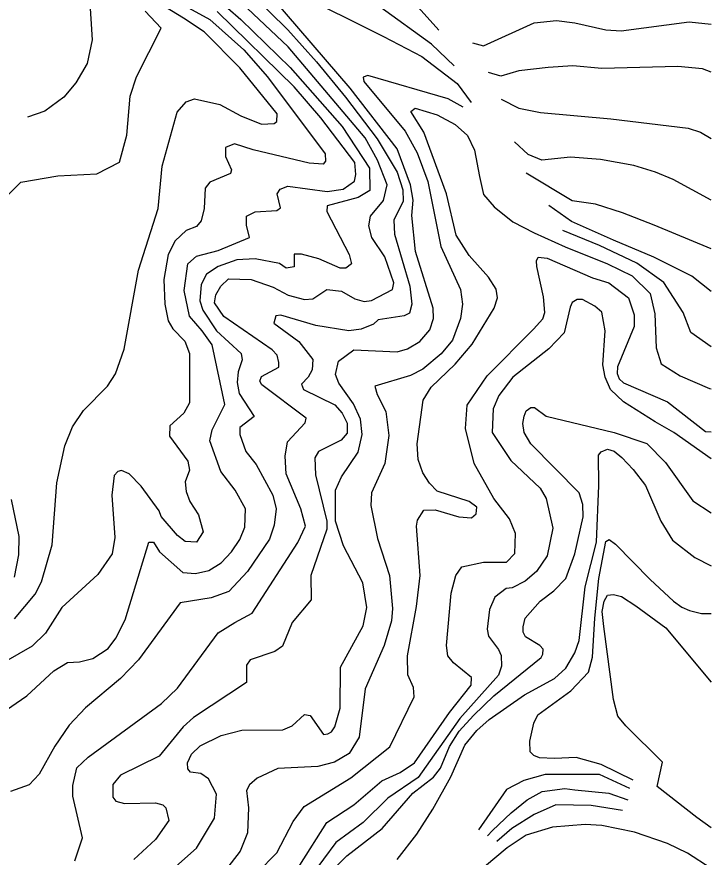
# Model space of a CAD drawing. Extents: x -555860 to -552701, y -1187050 to -1182291.
# Drawn here: x -552891.7 to -552701.1, y -1184316.2 to -1184085.6 of the extents above; entities that cross this region are included whole.
import ezdxf

# ---------------------------------------------------------------- set-up
doc = ezdxf.new("R2010")
doc.units = 0
doc.layers.add('Level 40', color=7, linetype='Continuous')
doc.layers.add('Level 41', color=7, linetype='Continuous')

msp = doc.modelspace()

# ---------------------------------------------------------------- linework, layer by layer
at = {"layer": 'Level 40'}
for points in [[(-552864.4, -1184028.84), (-552855.79, -1184036.6), (-552838.65, -1184048.59), (-552826.23, -1184054.94), (-552802.52, -1184064.11), (-552794.76, -1184069.19), (-552785.61, -1184078.29), (-552775.85, -1184089.32)], [(-552794.18, -1184146.19), (-552795.03, -1184143.04), (-552794.54, -1184140.37), (-552791.01, -1184136.09), (-552790.01, -1184131.74), (-552792.64, -1184124.94), (-552796.03, -1184118.87), (-552817.2, -1184093.89), (-552850.76, -1184062.11)], [(-552896.08, -1184136.51), (-552890.58, -1184131), (-552880.42, -1184129.31), (-552869.69, -1184128.75), (-552863.48, -1184125.5), (-552861.51, -1184118.16), (-552860.52, -1184107.44), (-552858.82, -1184102.07), (-552852.08, -1184088.73), (-552856.45, -1184084.12)], [(-552701.06, -1184135.97), (-552711.5, -1184130.3), (-552716.31, -1184128.25), (-552722.34, -1184126.48), (-552731.48, -1184124.78), (-552739.67, -1184124.18), (-552747.54, -1184124.98), (-552751.3, -1184123.4), (-552755.07, -1184119.96)], [(-552875.76, -1184317.28), (-552873.64, -1184310.93), (-552876.32, -1184299.5), (-552876.32, -1184296.53), (-552875.2, -1184291.74), (-552872.09, -1184288.77), (-552851.91, -1184274.1), (-552847.54, -1184269.86), (-552836.36, -1184254.64), (-552831.84, -1184251.82), (-552827.04, -1184249.26), (-552814.52, -1184229.93), (-552812.4, -1184225.41), (-552813.67, -1184220.61), (-552817.76, -1184211.02), (-552818.04, -1184206.22), (-552817.34, -1184202.27), (-552812.51, -1184197.03), (-552812.26, -1184195.78), (-552824.39, -1184186.6), (-552824.95, -1184185.58), (-552824.53, -1184184.34), (-552819.74, -1184181.8), (-552819.74, -1184180.54), (-552820.22, -1184178.49), (-552821.57, -1184177.01), (-552834.84, -1184167.84), (-552837.38, -1184164.17), (-552837.01, -1184161.94), (-552835.68, -1184159.51), (-552833.57, -1184157.53), (-552827.36, -1184157.68), (-552821.29, -1184159.79), (-552817.2, -1184162.05), (-552812.68, -1184163.18), (-552810.42, -1184163.04), (-552806.61, -1184160.5), (-552802.52, -1184160.92), (-552798.85, -1184163.04), (-552796.31, -1184163.74), (-552794.34, -1184163.46), (-552788.55, -1184160.5), (-552788.13, -1184158.66), (-552790.67, -1184151.47), (-552794.18, -1184146.19)], [(-552813.95, -1184318.41), (-552806.61, -1184306.69), (-552799.13, -1184301.9), (-552791.51, -1184295.26), (-552786.43, -1184293.01), (-552782.48, -1184290.32), (-552772.89, -1184276.5), (-552766.96, -1184269.02), (-552766.82, -1184266.9), (-552771.76, -1184262.95), (-552773.31, -1184260.97), (-552773.73, -1184258.15), (-552772.46, -1184243.76), (-552771.19, -1184238.96), (-552769.5, -1184236.56), (-552763.57, -1184235.29), (-552757.22, -1184235.29), (-552754.96, -1184232.89), (-552754.82, -1184227.39), (-552756.38, -1184223.44), (-552760.75, -1184217.79), (-552766.11, -1184208.19), (-552768.51, -1184198.6), (-552768.09, -1184192.25), (-552762.58, -1184184.2), (-552749.88, -1184171.36), (-552747.32, -1184168.51), (-552746.75, -1184166.81), (-552747.06, -1184162.47), (-552748.88, -1184154.15), (-552749.02, -1184152.59), (-552748.59, -1184151.59), (-552746.04, -1184151.88), (-552733.66, -1184157.25), (-552729.14, -1184158.66), (-552723.78, -1184162.76), (-552722.16, -1184167.45), (-552722.22, -1184170.66), (-552726.74, -1184181.67), (-552726.88, -1184183.5), (-552726.28, -1184184.94), (-552725.13, -1184186.08), (-552713.05, -1184191.26), (-552702.61, -1184199.45), (-552701.06, -1184199.56)], [(-552892.27, -1184239.38), (-552891.14, -1184233.31), (-552891, -1184228.23), (-552893.12, -1184218.07)], [(-552701.06, -1184308.16), (-552705, -1184305.31), (-552715.91, -1184296.8), (-552714.42, -1184290.19), (-552724.46, -1184280.17), (-552726.71, -1184277.55), (-552727.85, -1184273.01), (-552730.55, -1184252.97), (-552730.97, -1184248.85), (-552730.4, -1184246.01), (-552729.55, -1184244.3), (-552727.85, -1184244.16), (-552725.71, -1184244.73), (-552721.74, -1184247.29), (-552713.48, -1184253.35), (-552701.06, -1184268.19)], [(-552701.06, -1184319.31), (-552707.55, -1184315.16), (-552713.05, -1184312.48), (-552722.08, -1184309.38), (-552731.12, -1184307.54), (-552735.63, -1184307.26), (-552744.66, -1184307.96), (-552751.83, -1184310.18), (-552757.04, -1184313.65), (-552763.29, -1184318.86)]]:
    msp.add_lwpolyline(points, dxfattribs=at)
at = {"layer": 'Level 41'}
for points in [[(-552851.63, -1184067.64), (-552830.18, -1184086.41), (-552816.63, -1184099.53), (-552802.38, -1184115.76), (-552794.9, -1184127.19), (-552794.76, -1184133.26), (-552798.01, -1184135.24), (-552806.47, -1184137.5), (-552806.61, -1184139.05), (-552800.4, -1184150.9), (-552799.84, -1184153.44), (-552801.39, -1184154.57), (-552802.94, -1184154.57), (-552808.79, -1184152.02), (-552813.51, -1184150.77), (-552815.5, -1184150.76), (-552815.5, -1184154.25), (-552817.76, -1184154.57), (-552819.59, -1184153.3), (-552826.23, -1184152.03), (-552831.31, -1184152.31), (-552836.39, -1184154.15), (-552839.63, -1184156.26), (-552841.05, -1184159.09), (-552841.47, -1184163.6), (-552840.62, -1184166.14), (-552836.81, -1184171.79), (-552830.05, -1184177.99), (-552829.8, -1184179.73), (-552830.88, -1184183.08), (-552831.17, -1184185.96), (-552830.6, -1184189), (-552826.51, -1184195.35), (-552830.46, -1184198.32), (-552830.46, -1184200.29), (-552828.77, -1184204.95), (-552825.95, -1184208.48), (-552821.43, -1184216.94), (-552820.44, -1184220.61), (-552821.01, -1184225.13), (-552822.28, -1184228.94), (-552828.34, -1184237.83), (-552833.43, -1184243.33), (-552838.36, -1184245.03), (-552846.83, -1184246.44), (-552858.26, -1184262.1), (-552863.2, -1184267.18), (-552872.8, -1184275.22), (-552877.31, -1184280.02), (-552881.26, -1184285.81), (-552885.5, -1184293.43), (-552888.32, -1184296.39), (-552893.4, -1184298.23)], [(-552832.86, -1184073.85), (-552817.24, -1184089.18), (-552809.41, -1184098.02), (-552801.45, -1184107.72), (-552792.75, -1184119.17), (-552787.28, -1184128.25), (-552785.73, -1184133.12), (-552785.59, -1184136.23), (-552788.13, -1184141.45), (-552787.98, -1184145.26), (-552783.75, -1184159.51), (-552783.19, -1184164.45), (-552783.89, -1184166.99), (-552785.3, -1184167.69), (-552792.5, -1184168.82), (-552793.77, -1184169.95), (-552797.16, -1184171.36), (-552800.55, -1184171.79), (-552809.58, -1184170.38), (-552819.17, -1184167.55), (-552820.58, -1184167.69), (-552821.15, -1184169.67), (-552814.23, -1184174.75), (-552810.42, -1184179.69), (-552810.56, -1184182.51), (-552811.69, -1184184.49), (-552813.51, -1184186.45), (-552813.01, -1184187.94), (-552804.35, -1184192.11), (-552802.38, -1184194.36), (-552800.97, -1184197.19), (-552800.97, -1184199.87), (-552802.66, -1184201.84), (-552808.87, -1184204.95), (-552809.86, -1184206.64), (-552809.72, -1184211.3), (-552806.61, -1184224), (-552806.61, -1184226.26), (-552810.99, -1184238.96), (-552810.85, -1184245.59), (-552816.07, -1184251.8), (-552818.75, -1184258.29), (-552820.86, -1184259.84), (-552827.64, -1184262.1), (-552828.63, -1184263.51), (-552828.63, -1184268.31), (-552843.16, -1184277.91), (-552845.98, -1184280.45), (-552852.62, -1184288.49), (-552863.2, -1184293.71), (-552865.32, -1184296.25), (-552865.32, -1184299.78), (-552864.47, -1184300.91)], [(-552771.57, -1184099.06), (-552777.81, -1184093.18), (-552806.19, -1184072.58)], [(-552892.27, -1184250.81), (-552886.62, -1184244.04), (-552884.93, -1184240.65), (-552881.97, -1184230.49), (-552880.7, -1184213.56), (-552878.44, -1184203.4), (-552876.39, -1184198.15), (-552873.36, -1184193.66), (-552866.73, -1184187.03), (-552864.61, -1184183.64), (-552862.21, -1184176.87), (-552858.26, -1184155.14), (-552852.9, -1184138.2), (-552851.77, -1184126.63), (-552847.68, -1184111.81), (-552845.14, -1184108.99), (-552842.88, -1184108.14), (-552835.96, -1184109.7), (-552830.18, -1184112.8), (-552824.53, -1184115.06), (-552821.01, -1184114.92), (-552820.3, -1184114.35), (-552820.16, -1184112.24), (-552830.46, -1184099.68), (-552840.2, -1184089.8), (-552845.9, -1184085.98), (-552857.47, -1184078.88)], [(-552871.67, -1184080.34), (-552870.96, -1184091.92), (-552872.37, -1184098.41), (-552875.48, -1184103.77), (-552878.72, -1184107.72), (-552883.98, -1184111.58), (-552888.71, -1184113.2)], [(-552815.79, -1184078.65), (-552791.01, -1184091.05), (-552780.51, -1184096.57), (-552770.81, -1184103.95), (-552766.93, -1184109.16)], [(-552846.55, -1184082.04), (-552838.65, -1184086.41), (-552829.33, -1184094.74), (-552822.84, -1184102.07), (-552807.04, -1184123.24), (-552806.9, -1184125.22), (-552807.6, -1184126.07), (-552811.41, -1184125.78), (-552826.79, -1184122.11), (-552831.92, -1184120.54), (-552834.41, -1184121.55), (-552834.41, -1184123.95), (-552832.72, -1184127.62), (-552833, -1184128.61), (-552838.65, -1184131.01), (-552839.92, -1184132.7), (-552840.2, -1184138.2), (-552841.05, -1184141.59), (-552842.32, -1184143.14), (-552845.14, -1184144.27), (-552848.24, -1184147.09), (-552850.08, -1184150.9), (-552851.35, -1184157.68), (-552851.06, -1184164.45), (-552850.08, -1184169.11), (-552848.81, -1184171.22), (-552845.56, -1184174.61), (-552844.29, -1184178), (-552844.29, -1184191.54), (-552845.84, -1184194.37), (-552849.65, -1184197.89), (-552849.79, -1184200.72), (-552844.72, -1184207.6), (-552844.29, -1184210.03), (-552845.42, -1184213.27), (-552845.22, -1184215.94), (-552844.15, -1184218.64), (-552841.75, -1184222.31), (-552840.48, -1184226.96), (-552842.32, -1184229.78), (-552845.42, -1184229.64), (-552847.54, -1184227.95), (-552852.05, -1184222.73), (-552852.62, -1184221.18), (-552857.56, -1184214.4), (-552860.8, -1184211.02), (-552862.92, -1184210.17), (-552863.91, -1184210.45), (-552864.95, -1184211.46), (-552865.6, -1184216.94), (-552864.75, -1184228.52), (-552865.46, -1184233.03), (-552869.41, -1184238.68), (-552879.29, -1184247.71), (-552883.8, -1184254.76), (-552887.47, -1184258.29), (-552894.81, -1184262.53)], [(-552848.81, -1184319.53), (-552842.32, -1184313.75), (-552837.38, -1184305.57), (-552836.81, -1184298.93), (-552839.07, -1184294.7), (-552841.19, -1184293.29), (-552843.97, -1184292.88), (-552844.71, -1184292.02), (-552844.85, -1184290.32), (-552843.75, -1184288.01), (-552841.33, -1184285.67), (-552835.54, -1184282.84), (-552829.9, -1184281.43), (-552818.61, -1184281.29), (-552816.07, -1184280.16), (-552812.68, -1184277.06), (-552811.13, -1184277.34), (-552807.46, -1184282.56), (-552806.33, -1184282.42), (-552805.24, -1184281.81), (-552804.35, -1184280.45), (-552802.94, -1184275.37), (-552802.8, -1184264.08), (-552796.59, -1184252.79), (-552795.6, -1184247.71), (-552796.73, -1184240.93), (-552801.95, -1184230.77), (-552804.21, -1184224), (-552804.21, -1184215.53), (-552802.52, -1184211.86), (-552798, -1184205.09), (-552796.88, -1184200.29), (-552797.3, -1184196.06), (-552799.27, -1184191.82), (-552803.23, -1184186.18), (-552804.21, -1184183.78), (-552803.37, -1184180.11), (-552799.13, -1184177.01), (-552787.28, -1184177.57), (-552784.46, -1184176.73), (-552781.07, -1184174.75), (-552778.25, -1184171.5), (-552777.26, -1184168.4), (-552777.4, -1184165.58), (-552782.2, -1184150.06), (-552783.19, -1184140.18), (-552782.91, -1184135.94), (-552783.61, -1184131.71), (-552787.28, -1184121.83), (-552800.12, -1184105.18), (-552821.01, -1184080.91)], [(-552895.94, -1184276.78), (-552888.88, -1184271.98), (-552881.55, -1184265.06), (-552877.73, -1184262.81), (-552874.49, -1184262.67), (-552870.82, -1184261.68), (-552866.59, -1184259), (-552864.47, -1184256.18), (-552861.93, -1184251.09), (-552855.44, -1184229.79), (-552854.17, -1184229.79), (-552852.47, -1184232.47), (-552846.12, -1184238.11), (-552842.6, -1184238.39), (-552838.93, -1184237.55), (-552835.54, -1184235.43), (-552832.72, -1184232.47), (-552830.46, -1184229.08), (-552829.05, -1184225.69), (-552828.91, -1184220.61), (-552831.73, -1184215.53), (-552835.68, -1184210.45), (-552838.65, -1184201.99), (-552838.08, -1184199.02), (-552834.52, -1184192.05), (-552838.04, -1184175.65), (-552840.82, -1184171.82), (-552844.22, -1184167.79), (-552845.7, -1184160.78), (-552844.71, -1184153.44), (-552842.32, -1184151.32), (-552836.39, -1184149.77), (-552827.78, -1184146.24), (-552828.63, -1184142.86), (-552828.63, -1184140.32), (-552826.23, -1184139.19), (-552820.3, -1184138.77), (-552819.31, -1184138.06), (-552820.16, -1184134.25), (-552819.36, -1184132.98), (-552817.24, -1184132.11), (-552806.47, -1184133.54), (-552802.1, -1184132.98), (-552798.99, -1184130.72), (-552798.57, -1184128.89), (-552798.85, -1184125.64), (-552808.17, -1184113.36), (-552815.5, -1184104.9), (-552836.67, -1184084.15)], [(-552766.55, -1184092.82), (-552763.55, -1184093.59), (-552749.63, -1184087.32), (-552743.53, -1184086.69), (-552738.45, -1184087.26), (-552729.99, -1184089.23), (-552725.75, -1184089.52), (-552707.13, -1184086.98), (-552701.06, -1184087.62)], [(-552701.06, -1184100.85), (-552703.46, -1184099.96), (-552710.23, -1184099.25), (-552731.11, -1184099.82), (-552739.02, -1184099.11), (-552745.79, -1184099.54), (-552753.82, -1184100.46), (-552758.77, -1184101.89), (-552762.23, -1184100.92)], [(-552769.12, -1184110.47), (-552773.23, -1184108.13), (-552795.32, -1184101.79), (-552796.59, -1184102.22), (-552796.45, -1184103.35), (-552785.02, -1184117.03), (-552781.78, -1184122.96), (-552778.81, -1184130.86), (-552775.29, -1184148.64), (-552769.92, -1184160.5), (-552769.36, -1184164.45), (-552769.92, -1184168.4), (-552772.04, -1184174.33), (-552775.14, -1184178.14), (-552780.22, -1184182.37), (-552783.61, -1184184.06), (-552793.35, -1184187.03), (-552792.78, -1184189.28), (-552790.38, -1184193.94), (-552789.54, -1184200.57), (-552790.67, -1184208.19), (-552794.33, -1184216.24), (-552794.48, -1184219.77), (-552792.64, -1184228.8), (-552789.4, -1184238.96), (-552788.55, -1184247.99), (-552788.83, -1184251.38), (-552790.81, -1184258.15), (-552796.03, -1184270), (-552797.72, -1184283.27), (-552800.4, -1184287.78), (-552804.5, -1184290.18), (-552809.01, -1184291.31), (-552820.02, -1184291.88), (-552825.66, -1184294.56), (-552827.78, -1184296.39), (-552828.63, -1184297.95), (-552828.06, -1184302.74), (-552828.34, -1184309.52), (-552830.32, -1184314.6), (-552835.26, -1184320.95)], [(-552758.71, -1184108.23), (-552753.87, -1184110.68), (-552747.9, -1184111.88), (-552728.57, -1184113.65), (-552707.41, -1184116.19), (-552704.02, -1184117.32), (-552701.06, -1184119.01)], [(-552825.66, -1184320.52), (-552820.3, -1184315.02), (-552815.79, -1184306.41), (-552812.82, -1184302.32), (-552799.98, -1184294.42), (-552789.26, -1184285.95), (-552782.62, -1184272.26), (-552782.76, -1184269.72), (-552784.32, -1184266.19), (-552784.46, -1184260.97), (-552781.92, -1184247.43), (-552780.93, -1184238.96), (-552781.92, -1184225.41), (-552781.64, -1184223.72), (-552779.94, -1184221.04), (-552776.84, -1184220.9), (-552770.35, -1184222.87), (-552766.82, -1184223.15), (-552765.55, -1184222.03), (-552765.41, -1184220.19), (-552767.52, -1184218.64), (-552776.27, -1184215.81), (-552778.35, -1184213.58), (-552780.22, -1184210.73), (-552781.49, -1184207.07), (-552781.78, -1184202.83), (-552780.08, -1184190.84), (-552777.97, -1184187.31), (-552771.33, -1184180.96), (-552766.68, -1184175.46), (-552760.61, -1184165.58), (-552759.76, -1184162.76), (-552760.04, -1184160.36), (-552762.16, -1184157.11), (-552767.52, -1184151.18), (-552771.05, -1184145.54), (-552773.73, -1184134.25), (-552779.94, -1184117.32), (-552783.47, -1184111.67), (-552782.3, -1184110.71), (-552776.27, -1184112.52), (-552771.31, -1184115.2), (-552767.97, -1184118.24), (-552766.04, -1184122.21), (-552764.7, -1184129.45), (-552763.57, -1184134.39), (-552760.61, -1184137.78), (-552755.53, -1184141.87), (-552749.66, -1184144.93), (-552741.14, -1184148.79), (-552729.48, -1184153.46), (-552722.73, -1184156.68), (-552717.82, -1184161.61), (-552716.57, -1184167.11), (-552716.13, -1184176.5), (-552714.77, -1184180.86), (-552709.62, -1184184.19), (-552701.48, -1184187.59), (-552701.06, -1184187.74)], [(-552701.06, -1184149.28), (-552716.67, -1184142.79), (-552725.45, -1184139.47), (-552732.84, -1184137.04), (-552739.19, -1184136.1), (-552751.88, -1184128.54)], [(-552701.06, -1184161.05), (-552706.36, -1184156.84), (-552716.76, -1184151.56), (-552727.85, -1184146.96), (-552739.39, -1184141.78), (-552745.61, -1184137.38)], [(-552701.06, -1184176.21), (-552706.62, -1184172.28), (-552708.78, -1184166.79), (-552714.03, -1184158.53), (-552721.46, -1184153.25), (-552731.75, -1184148.42), (-552741.75, -1184144.32)], [(-552701.06, -1184206.94), (-552711.36, -1184199.73), (-552716.44, -1184196.76), (-552725.15, -1184191.33), (-552728.7, -1184187.92), (-552730.12, -1184184.51), (-552730.83, -1184181.1), (-552730.13, -1184171.79), (-552731.11, -1184166.71), (-552732.96, -1184165.03), (-552736.37, -1184163.18), (-552737.89, -1184163.18), (-552739.21, -1184164.04), (-552739.78, -1184165.31), (-552741.42, -1184172.35), (-552745.65, -1184176.73), (-552755.53, -1184184.49), (-552759.34, -1184189.57), (-552760.89, -1184193.24), (-552761.17, -1184199.73), (-552756.09, -1184207.35), (-552748.05, -1184214.97), (-552746.36, -1184217.79), (-552744.52, -1184225.98), (-552746.07, -1184233.59), (-552749.04, -1184237.83), (-552752.14, -1184240.51), (-552755.67, -1184242.34), (-552757.36, -1184242.49), (-552760.47, -1184244.89), (-552761.88, -1184248.27), (-552762.58, -1184253.63), (-552762.16, -1184255.61), (-552759.48, -1184259.28), (-552758.71, -1184260.88), (-552758.63, -1184263.79), (-552759.48, -1184266.33), (-552770.02, -1184278.18), (-552781.54, -1184294.33), (-552789.82, -1184300.06), (-552796.59, -1184306.69), (-552804.07, -1184312.2), (-552810.85, -1184321.37)], [(-552810.7, -1184325.6), (-552801.11, -1184315.87), (-552791.37, -1184308.39), (-552782.95, -1184298.64), (-552777.33, -1184294.25), (-552775.38, -1184291.81), (-552772.88, -1184285.91), (-552770.22, -1184281.7), (-552766.3, -1184277.38), (-552760.75, -1184271.98), (-552747.77, -1184261.4), (-552747.32, -1184260.55), (-552747.2, -1184259.14), (-552748.09, -1184258.12), (-552752, -1184255.75), (-552752.63, -1184254.46), (-552752.71, -1184253.07), (-552752.14, -1184250.67), (-552748.05, -1184246.01), (-552744.24, -1184243.19), (-552740.99, -1184239.8), (-552738.45, -1184233.03), (-552736.2, -1184222.87), (-552736.34, -1184219.48), (-552737.32, -1184216.24), (-552750.59, -1184202.83), (-552752.42, -1184199.73), (-552752.74, -1184197.28), (-552752.42, -1184195.21), (-552751.86, -1184193.8), (-552750.59, -1184192.81), (-552749.6, -1184192.81), (-552746.36, -1184195.21), (-552727.73, -1184199.73), (-552718.7, -1184202.69), (-552713.62, -1184207.91), (-552706.14, -1184218.5), (-552701.06, -1184221.74)], [(-552787.26, -1184316.88), (-552781.86, -1184309.92), (-552777.46, -1184303.1), (-552772.49, -1184294.15), (-552768.65, -1184285.53), (-552765.41, -1184281.44), (-552762.02, -1184278.47), (-552752.28, -1184271.7), (-552744.1, -1184267.18), (-552740.99, -1184264.36), (-552738.45, -1184260.13), (-552737.32, -1184256.74), (-552735.63, -1184242.06), (-552732.54, -1184229.78), (-552731.9, -1184214.22), (-552731.96, -1184205.94), (-552731.23, -1184204.99), (-552729.55, -1184204.27), (-552727.7, -1184204.84), (-552725.57, -1184206.55), (-552722.51, -1184209.89), (-552719.12, -1184214.26), (-552714.89, -1184224), (-552711.64, -1184229.22), (-552705.57, -1184234.02), (-552701.06, -1184236.32)], [(-552722.48, -1184295.09), (-552731.27, -1184290.78), (-552738.17, -1184288.91), (-552744.1, -1184289.2), (-552748.2, -1184289.01), (-552749.74, -1184288.35), (-552750.73, -1184287.36), (-552750.86, -1184284.36), (-552749.74, -1184279.46), (-552748.61, -1184277.2), (-552739.58, -1184270.57), (-552734.76, -1184265.51), (-552733.6, -1184261.34), (-552732.96, -1184250.68), (-552731.9, -1184239.81), (-552729.98, -1184229.65), (-552729.03, -1184229.08), (-552727.33, -1184230.31), (-552717.83, -1184240.02), (-552711.44, -1184245.99), (-552709.14, -1184247.65), (-552707.05, -1184248.59), (-552703.74, -1184249.35), (-552701.06, -1184249.39)], [(-552723.36, -1184297.42), (-552731.72, -1184293.54), (-552746.63, -1184293.58), (-552752.45, -1184295.15), (-552757.28, -1184297.7), (-552764.89, -1184308.7)], [(-552762.45, -1184310.41), (-552761.12, -1184308.93), (-552756.01, -1184304.1), (-552751.6, -1184300.54), (-552747.48, -1184298.23), (-552741.23, -1184297.42), (-552738.45, -1184297.8), (-552729.14, -1184298.65), (-552723.92, -1184300.48)], [(-552864.47, -1184300.91), (-552864.47, -1184300.91)], [(-552864.47, -1184300.91), (-552862.07, -1184301.47), (-552853.6, -1184301.33), (-552851.63, -1184301.9), (-552850.78, -1184302.74), (-552849.94, -1184306.13), (-552853.6, -1184311.35), (-552859.53, -1184316.85)], [(-552725.44, -1184303.44), (-552733.98, -1184302.1), (-552743.68, -1184301.9), (-552749.61, -1184304.52), (-552755.79, -1184308.36), (-552759.92, -1184311.92)]]:
    msp.add_lwpolyline(points, dxfattribs=at)

doc.saveas('drawing.dxf')
